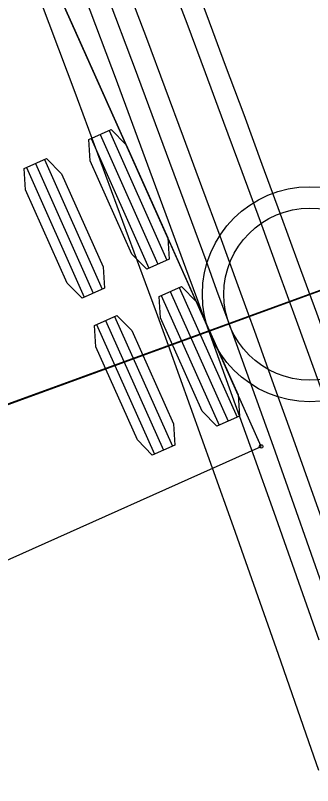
# Model space of a CAD drawing. Extents: x -70 to 701944, y -4 to 666871.
# Drawn here: x 668315.65 to 668322.57, y 656039.25 to 656057.16 of the extents above; entities that cross this region are included whole.
import ezdxf

# ---------------------------------------------------------------- set-up
doc = ezdxf.new("R2010")
doc.units = 0
for name, color, linetype in [('R_Detour', 7, 'Continuous'), ('R_Horz Alg', 7, 'Continuous'), ('R_No Plot', 7, 'Continuous'), ('R_Proposed Road', 7, 'Continuous'), ('R_Water', 7, 'Continuous'), ('T_Indications', 7, 'Continuous'), ('T_Vehicle Path Rt', 7, 'Continuous')]:
    doc.layers.add(name, color=color, linetype=linetype)

msp = doc.modelspace()

# ---------------------------------------------------------------- linework, layer by layer
at = {"layer": 'R_Detour'}
msp.add_line((668366.509, 656066.663), (668287.455, 656037.951), dxfattribs=at)
at = {"layer": 'R_Horz Alg'}
msp.add_arc((667691.697, 655821.57), 636.62, 357.297916, 24.123313, dxfattribs=at)
at = {"layer": 'R_No Plot'}
for points in [[(668251.571, 656131.166), (668291.176, 656146.581), (668304.142, 656115.576), (668318.854, 656082.104), (668330.019, 656053.41), (668290.089, 656038.856), (668281.449, 656061.174), (668272.72, 656081.758), (668265.354, 656098.207), (668255.809, 656120.643)], [(668290.072, 656038.901), (668330.019, 656053.41), (668337.12, 656032.839), (668344.355, 656009.293), (668350.209, 655987.601), (668355.891, 655963.157), (668357.866, 655953.549), (668359.106, 655950.84), (668316.703, 655942.619), (668310.048, 655972.987), (668301.327, 656004.973)]]:
    msp.add_lwpolyline(points, close=True, dxfattribs=at)
msp.add_circle((668322.5, 656050.679), 2.5, dxfattribs=at)
at = {"layer": 'R_Proposed Road'}
for points in [[(668322.712, 656039.599), (668322.481, 656040.269), (668321.772, 656042.303), (668320.725, 656045.268), (668320.239, 656046.629), (668319.21, 656049.484), (668318.93, 656050.252), (668318.678, 656050.944), (668317.096, 656055.223), (668317.086, 656055.248), (668315.553, 656059.312), (668315.466, 656059.54), (668315.222, 656060.178), (668313.816, 656063.821), (668313.309, 656065.118), (668312.136, 656068.09), (668311.741, 656069.082), (668311.357, 656070.043), (668310.428, 656072.348), (668309.366, 656074.953), (668308.69, 656076.594)], [(668323.187, 656042.799), (668322.139, 656045.771), (668321.652, 656047.135), (668320.62, 656049.996), (668320.34, 656050.766), (668320.086, 656051.459), (668318.501, 656055.748), (668318.492, 656055.773), (668316.954, 656059.846), (668316.867, 656060.075), (668316.623, 656060.714), (668315.214, 656064.365), (668314.706, 656065.666), (668313.53, 656068.644), (668313.135, 656069.638), (668312.749, 656070.602), (668311.818, 656072.911), (668310.753, 656075.522)], [(668322.715, 656042.634), (668321.667, 656045.603), (668321.181, 656046.966), (668320.15, 656049.825), (668319.87, 656050.595), (668319.617, 656051.288), (668318.033, 656055.573), (668318.023, 656055.598), (668316.487, 656059.668), (668316.4, 656059.897), (668316.156, 656060.535), (668314.748, 656064.184), (668314.24, 656065.483), (668313.066, 656068.46), (668312.67, 656069.453), (668312.285, 656070.416), (668311.355, 656072.724), (668310.291, 656075.332)]]:
    msp.add_lwpolyline(points, dxfattribs=at)
for radius in [645.62, 627.62]:
    msp.add_arc((667691.697, 655821.57), radius, 357.297916, 24.123313, dxfattribs=at)
at = {"layer": 'R_Water'}
msp.add_circle((668322.5, 656050.679), 2, dxfattribs=at)
at = {"layer": 'T_Indications'}
for radius in [679.12, 674.12, 671.12, 670.62, 669.62]:
    msp.add_arc((667691.697, 655821.57), radius, 357.297916, 24.123313, dxfattribs=at)
at = {"layer": 'T_Vehicle Path Rt'}
for p, q in [((668321.367, 656047.139), (668299.706, 656095.511)), ((668321.367, 656047.139), (668299.706, 656095.511)), ((668321.367, 656047.139), (668299.706, 656095.511)), ((668321.367, 656047.139), (668299.706, 656095.511)), ((668321.367, 656047.139), (668299.706, 656095.511)), ((668321.367, 656047.139), (668299.706, 656095.511)), ((668321.367, 656047.139), (668299.706, 656095.511)), ((668321.367, 656047.139), (668299.706, 656095.511)), ((668321.367, 656047.139), (668299.706, 656095.511)), ((668317.827, 656054.484), (668319.175, 656051.472)), ((668317.827, 656054.484), (668319.175, 656051.472)), ((668317.827, 656054.484), (668319.175, 656051.472)), ((668317.827, 656054.484), (668319.175, 656051.472)), ((668317.827, 656054.484), (668319.175, 656051.472)), ((668317.827, 656054.484), (668319.175, 656051.472)), ((668317.827, 656054.484), (668319.175, 656051.472)), ((668317.827, 656054.484), (668319.175, 656051.472)), ((668317.827, 656054.484), (668319.175, 656051.472)), ((668317.408, 656054.297), (668318.757, 656051.285)), ((668317.408, 656054.297), (668318.757, 656051.285)), ((668317.408, 656054.297), (668318.757, 656051.285)), ((668317.408, 656054.297), (668318.757, 656051.285)), ((668317.408, 656054.297), (668318.757, 656051.285)), ((668317.408, 656054.297), (668318.757, 656051.285)), ((668317.408, 656054.297), (668318.757, 656051.285)), ((668317.408, 656054.297), (668318.757, 656051.285)), ((668317.408, 656054.297), (668318.757, 656051.285)), ((668317.618, 656054.39), (668318.966, 656051.379)), ((668317.618, 656054.39), (668318.966, 656051.379)), ((668317.618, 656054.39), (668318.966, 656051.379)), ((668317.618, 656054.39), (668318.966, 656051.379)), ((668317.618, 656054.39), (668318.966, 656051.379)), ((668317.618, 656054.39), (668318.966, 656051.379)), ((668317.618, 656054.39), (668318.966, 656051.379)), ((668317.618, 656054.39), (668318.966, 656051.379)), ((668317.618, 656054.39), (668318.966, 656051.379)), ((668316.112, 656053.716), (668317.46, 656050.704)), ((668316.112, 656053.716), (668317.46, 656050.704)), ((668316.112, 656053.716), (668317.46, 656050.704)), ((668316.112, 656053.716), (668317.46, 656050.704)), ((668316.112, 656053.716), (668317.46, 656050.704)), ((668316.112, 656053.716), (668317.46, 656050.704)), ((668316.112, 656053.716), (668317.46, 656050.704)), ((668316.112, 656053.716), (668317.46, 656050.704)), ((668316.112, 656053.716), (668317.46, 656050.704)), ((668316.321, 656053.81), (668317.67, 656050.798)), ((668316.321, 656053.81), (668317.67, 656050.798)), ((668316.321, 656053.81), (668317.67, 656050.798)), ((668316.321, 656053.81), (668317.67, 656050.798)), ((668316.321, 656053.81), (668317.67, 656050.798)), ((668316.321, 656053.81), (668317.67, 656050.798)), ((668316.321, 656053.81), (668317.67, 656050.798)), ((668316.321, 656053.81), (668317.67, 656050.798)), ((668316.321, 656053.81), (668317.67, 656050.798)), ((668315.903, 656053.622), (668317.251, 656050.61)), ((668315.903, 656053.622), (668317.251, 656050.61)), ((668315.903, 656053.622), (668317.251, 656050.61)), ((668315.903, 656053.622), (668317.251, 656050.61)), ((668315.903, 656053.622), (668317.251, 656050.61)), ((668315.903, 656053.622), (668317.251, 656050.61)), ((668315.903, 656053.622), (668317.251, 656050.61)), ((668315.903, 656053.622), (668317.251, 656050.61)), ((668315.903, 656053.622), (668317.251, 656050.61)), ((668319.252, 656050.74), (668320.601, 656047.728)), ((668319.252, 656050.74), (668320.601, 656047.728)), ((668319.252, 656050.74), (668320.601, 656047.728)), ((668319.252, 656050.74), (668320.601, 656047.728)), ((668319.252, 656050.74), (668320.601, 656047.728)), ((668319.252, 656050.74), (668320.601, 656047.728)), ((668319.252, 656050.74), (668320.601, 656047.728)), ((668319.252, 656050.74), (668320.601, 656047.728)), ((668319.252, 656050.74), (668320.601, 656047.728)), ((668319.462, 656050.833), (668320.81, 656047.821)), ((668319.462, 656050.833), (668320.81, 656047.821)), ((668319.462, 656050.833), (668320.81, 656047.821)), ((668319.462, 656050.833), (668320.81, 656047.821)), ((668319.462, 656050.833), (668320.81, 656047.821)), ((668319.462, 656050.833), (668320.81, 656047.821)), ((668319.462, 656050.833), (668320.81, 656047.821)), ((668319.462, 656050.833), (668320.81, 656047.821)), ((668319.462, 656050.833), (668320.81, 656047.821)), ((668319.043, 656050.646), (668320.392, 656047.634)), ((668319.043, 656050.646), (668320.392, 656047.634)), ((668319.043, 656050.646), (668320.392, 656047.634)), ((668319.043, 656050.646), (668320.392, 656047.634)), ((668319.043, 656050.646), (668320.392, 656047.634)), ((668319.043, 656050.646), (668320.392, 656047.634)), ((668319.043, 656050.646), (668320.392, 656047.634)), ((668319.043, 656050.646), (668320.392, 656047.634)), ((668319.043, 656050.646), (668320.392, 656047.634)), ((668317.956, 656050.159), (668319.304, 656047.147)), ((668317.956, 656050.159), (668319.304, 656047.147)), ((668317.956, 656050.159), (668319.304, 656047.147)), ((668317.956, 656050.159), (668319.304, 656047.147)), ((668317.956, 656050.159), (668319.304, 656047.147)), ((668317.956, 656050.159), (668319.304, 656047.147)), ((668317.956, 656050.159), (668319.304, 656047.147)), ((668317.956, 656050.159), (668319.304, 656047.147)), ((668317.956, 656050.159), (668319.304, 656047.147)), ((668317.537, 656049.972), (668318.886, 656046.96)), ((668317.537, 656049.972), (668318.886, 656046.96)), ((668317.537, 656049.972), (668318.886, 656046.96)), ((668317.537, 656049.972), (668318.886, 656046.96)), ((668317.537, 656049.972), (668318.886, 656046.96)), ((668317.537, 656049.972), (668318.886, 656046.96)), ((668317.537, 656049.972), (668318.886, 656046.96)), ((668317.537, 656049.972), (668318.886, 656046.96)), ((668317.537, 656049.972), (668318.886, 656046.96)), ((668317.746, 656050.065), (668319.095, 656047.053)), ((668317.746, 656050.065), (668319.095, 656047.053)), ((668317.746, 656050.065), (668319.095, 656047.053)), ((668317.746, 656050.065), (668319.095, 656047.053)), ((668317.746, 656050.065), (668319.095, 656047.053)), ((668317.746, 656050.065), (668319.095, 656047.053)), ((668317.746, 656050.065), (668319.095, 656047.053)), ((668317.746, 656050.065), (668319.095, 656047.053)), ((668317.746, 656050.065), (668319.095, 656047.053)), ((668313.609, 656043.665), (668321.367, 656047.139)), ((668313.609, 656043.665), (668321.367, 656047.139)), ((668313.609, 656043.665), (668321.367, 656047.139)), ((668313.609, 656043.665), (668321.367, 656047.139)), ((668313.609, 656043.665), (668321.367, 656047.139)), ((668313.609, 656043.665), (668321.367, 656047.139)), ((668313.609, 656043.665), (668321.367, 656047.139)), ((668313.609, 656043.665), (668321.367, 656047.139)), ((668313.609, 656043.665), (668321.367, 656047.139))]:
    msp.add_line(p, q, dxfattribs=at)
msp.add_lwpolyline([(668321.367, 656047.139), (668319.923, 656050.364), (668318.479, 656053.589), (668317.035, 656056.814), (668315.591, 656060.039), (668314.148, 656063.264), (668312.706, 656066.49), (668311.266, 656069.716), (668309.829, 656072.944), (668308.395, 656076.173), (668306.964, 656079.404), (668305.538, 656082.637), (668304.117, 656085.872), (668302.701, 656089.109), (668301.293, 656092.349), (668299.891, 656095.593), (668299.891, 656095.593), (668298.543, 656098.732)], dxfattribs=at)
for points in [[(668317.357, 656054.273), (668317.879, 656054.507), (668318.225, 656054.156), (668319.196, 656051.987), (668319.227, 656051.495), (668318.705, 656051.262), (668318.359, 656051.613), (668317.388, 656053.781)], [(668317.357, 656054.273), (668317.879, 656054.507), (668318.225, 656054.156), (668319.196, 656051.987), (668319.227, 656051.495), (668318.705, 656051.262), (668318.359, 656051.613), (668317.388, 656053.781)], [(668317.357, 656054.273), (668317.879, 656054.507), (668318.225, 656054.156), (668319.196, 656051.987), (668319.227, 656051.495), (668318.705, 656051.262), (668318.359, 656051.613), (668317.388, 656053.781)], [(668317.357, 656054.273), (668317.879, 656054.507), (668318.225, 656054.156), (668319.196, 656051.987), (668319.227, 656051.495), (668318.705, 656051.262), (668318.359, 656051.613), (668317.388, 656053.781)], [(668317.357, 656054.273), (668317.879, 656054.507), (668318.225, 656054.156), (668319.196, 656051.987), (668319.227, 656051.495), (668318.705, 656051.262), (668318.359, 656051.613), (668317.388, 656053.781)], [(668317.357, 656054.273), (668317.879, 656054.507), (668318.225, 656054.156), (668319.196, 656051.987), (668319.227, 656051.495), (668318.705, 656051.262), (668318.359, 656051.613), (668317.388, 656053.781)], [(668317.357, 656054.273), (668317.879, 656054.507), (668318.225, 656054.156), (668319.196, 656051.987), (668319.227, 656051.495), (668318.705, 656051.262), (668318.359, 656051.613), (668317.388, 656053.781)], [(668317.357, 656054.273), (668317.879, 656054.507), (668318.225, 656054.156), (668319.196, 656051.987), (668319.227, 656051.495), (668318.705, 656051.262), (668318.359, 656051.613), (668317.388, 656053.781)], [(668317.357, 656054.273), (668317.879, 656054.507), (668318.225, 656054.156), (668319.196, 656051.987), (668319.227, 656051.495), (668318.705, 656051.262), (668318.359, 656051.613), (668317.388, 656053.781)], [(668315.851, 656053.599), (668316.373, 656053.833), (668316.719, 656053.482), (668317.69, 656051.313), (668317.721, 656050.821), (668317.199, 656050.587), (668316.853, 656050.938), (668315.882, 656053.107)], [(668315.851, 656053.599), (668316.373, 656053.833), (668316.719, 656053.482), (668317.69, 656051.313), (668317.721, 656050.821), (668317.199, 656050.587), (668316.853, 656050.938), (668315.882, 656053.107)], [(668315.851, 656053.599), (668316.373, 656053.833), (668316.719, 656053.482), (668317.69, 656051.313), (668317.721, 656050.821), (668317.199, 656050.587), (668316.853, 656050.938), (668315.882, 656053.107)], [(668315.851, 656053.599), (668316.373, 656053.833), (668316.719, 656053.482), (668317.69, 656051.313), (668317.721, 656050.821), (668317.199, 656050.587), (668316.853, 656050.938), (668315.882, 656053.107)], [(668315.851, 656053.599), (668316.373, 656053.833), (668316.719, 656053.482), (668317.69, 656051.313), (668317.721, 656050.821), (668317.199, 656050.587), (668316.853, 656050.938), (668315.882, 656053.107)], [(668315.851, 656053.599), (668316.373, 656053.833), (668316.719, 656053.482), (668317.69, 656051.313), (668317.721, 656050.821), (668317.199, 656050.587), (668316.853, 656050.938), (668315.882, 656053.107)], [(668315.851, 656053.599), (668316.373, 656053.833), (668316.719, 656053.482), (668317.69, 656051.313), (668317.721, 656050.821), (668317.199, 656050.587), (668316.853, 656050.938), (668315.882, 656053.107)], [(668315.851, 656053.599), (668316.373, 656053.833), (668316.719, 656053.482), (668317.69, 656051.313), (668317.721, 656050.821), (668317.199, 656050.587), (668316.853, 656050.938), (668315.882, 656053.107)], [(668315.851, 656053.599), (668316.373, 656053.833), (668316.719, 656053.482), (668317.69, 656051.313), (668317.721, 656050.821), (668317.199, 656050.587), (668316.853, 656050.938), (668315.882, 656053.107)], [(668318.991, 656050.623), (668319.513, 656050.857), (668319.859, 656050.505), (668320.831, 656048.337), (668320.862, 656047.845), (668320.34, 656047.611), (668319.994, 656047.962), (668319.023, 656050.131)], [(668318.991, 656050.623), (668319.513, 656050.857), (668319.859, 656050.505), (668320.831, 656048.337), (668320.862, 656047.845), (668320.34, 656047.611), (668319.994, 656047.962), (668319.023, 656050.131)], [(668318.991, 656050.623), (668319.513, 656050.857), (668319.859, 656050.505), (668320.831, 656048.337), (668320.862, 656047.845), (668320.34, 656047.611), (668319.994, 656047.962), (668319.023, 656050.131)], [(668318.991, 656050.623), (668319.513, 656050.857), (668319.859, 656050.505), (668320.831, 656048.337), (668320.862, 656047.845), (668320.34, 656047.611), (668319.994, 656047.962), (668319.023, 656050.131)], [(668318.991, 656050.623), (668319.513, 656050.857), (668319.859, 656050.505), (668320.831, 656048.337), (668320.862, 656047.845), (668320.34, 656047.611), (668319.994, 656047.962), (668319.023, 656050.131)], [(668318.991, 656050.623), (668319.513, 656050.857), (668319.859, 656050.505), (668320.831, 656048.337), (668320.862, 656047.845), (668320.34, 656047.611), (668319.994, 656047.962), (668319.023, 656050.131)], [(668318.991, 656050.623), (668319.513, 656050.857), (668319.859, 656050.505), (668320.831, 656048.337), (668320.862, 656047.845), (668320.34, 656047.611), (668319.994, 656047.962), (668319.023, 656050.131)], [(668318.991, 656050.623), (668319.513, 656050.857), (668319.859, 656050.505), (668320.831, 656048.337), (668320.862, 656047.845), (668320.34, 656047.611), (668319.994, 656047.962), (668319.023, 656050.131)], [(668318.991, 656050.623), (668319.513, 656050.857), (668319.859, 656050.505), (668320.831, 656048.337), (668320.862, 656047.845), (668320.34, 656047.611), (668319.994, 656047.962), (668319.023, 656050.131)], [(668317.485, 656049.948), (668318.007, 656050.182), (668318.354, 656049.831), (668319.325, 656047.662), (668319.356, 656047.17), (668318.834, 656046.937), (668318.488, 656047.288), (668317.517, 656049.456)], [(668317.485, 656049.948), (668318.007, 656050.182), (668318.354, 656049.831), (668319.325, 656047.662), (668319.356, 656047.17), (668318.834, 656046.937), (668318.488, 656047.288), (668317.517, 656049.456)], [(668317.485, 656049.948), (668318.007, 656050.182), (668318.354, 656049.831), (668319.325, 656047.662), (668319.356, 656047.17), (668318.834, 656046.937), (668318.488, 656047.288), (668317.517, 656049.456)], [(668317.485, 656049.948), (668318.007, 656050.182), (668318.354, 656049.831), (668319.325, 656047.662), (668319.356, 656047.17), (668318.834, 656046.937), (668318.488, 656047.288), (668317.517, 656049.456)], [(668317.485, 656049.948), (668318.007, 656050.182), (668318.354, 656049.831), (668319.325, 656047.662), (668319.356, 656047.17), (668318.834, 656046.937), (668318.488, 656047.288), (668317.517, 656049.456)], [(668317.485, 656049.948), (668318.007, 656050.182), (668318.354, 656049.831), (668319.325, 656047.662), (668319.356, 656047.17), (668318.834, 656046.937), (668318.488, 656047.288), (668317.517, 656049.456)], [(668317.485, 656049.948), (668318.007, 656050.182), (668318.354, 656049.831), (668319.325, 656047.662), (668319.356, 656047.17), (668318.834, 656046.937), (668318.488, 656047.288), (668317.517, 656049.456)], [(668317.485, 656049.948), (668318.007, 656050.182), (668318.354, 656049.831), (668319.325, 656047.662), (668319.356, 656047.17), (668318.834, 656046.937), (668318.488, 656047.288), (668317.517, 656049.456)], [(668317.485, 656049.948), (668318.007, 656050.182), (668318.354, 656049.831), (668319.325, 656047.662), (668319.356, 656047.17), (668318.834, 656046.937), (668318.488, 656047.288), (668317.517, 656049.456)]]:
    msp.add_lwpolyline(points, close=True, dxfattribs=at)
msp.add_circle((668321.367, 656047.139), 0.0417, dxfattribs=at)

doc.saveas('drawing.dxf')
